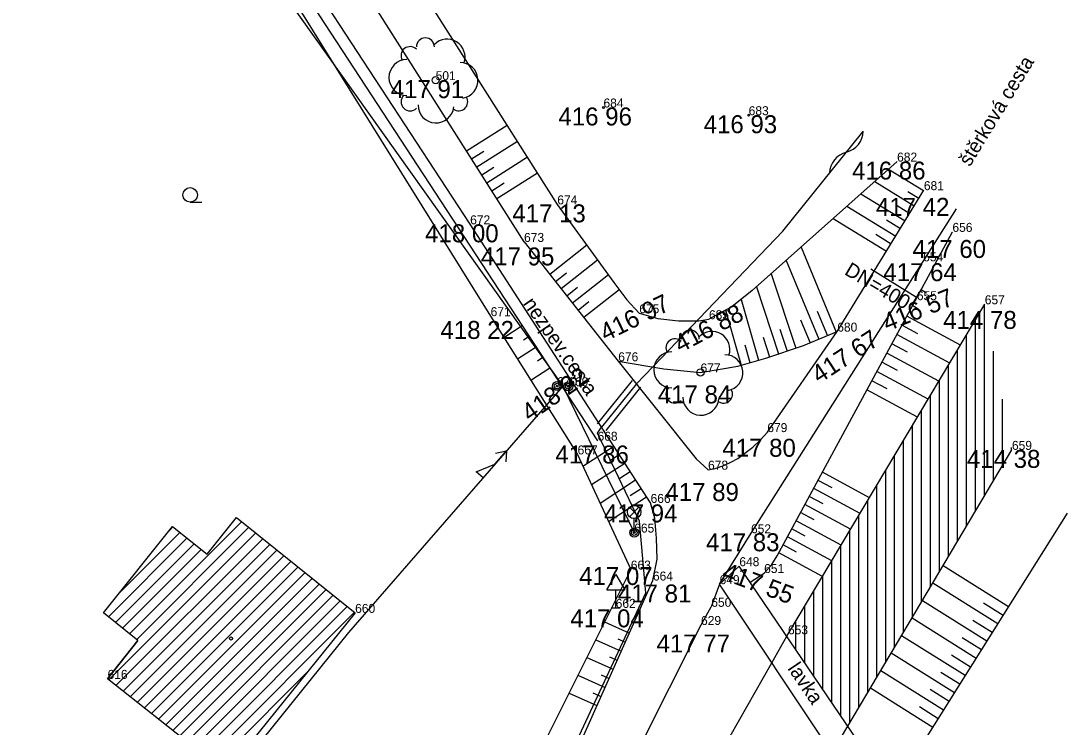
# Model space of a CAD drawing. Extents: x -559180 to -551373, y -1076947 to -1072071.
# Drawn here: x -555058.5 to -555000.3, y -1072791.1 to -1072751.8 of the extents above; entities that cross this region are included whole.
import ezdxf

# ---------------------------------------------------------------- set-up
doc = ezdxf.new("R2010")
doc.units = 0
for name, color, linetype in [('12_PLOTY', 7, 'Continuous'), ('14_BUDOVY', 7, 'Continuous'), ('17_KOMUNIKACE', 7, 'Continuous'), ('18_POLOHOPIS', 7, 'Continuous'), ('1_VODA_ZN', 7, 'Continuous'), ('20_EL_ZN', 7, 'Continuous'), ('26_SRAFY', 7, 'Continuous'), ('27_HRANA_PATA', 7, 'Continuous'), ('28_VODA', 7, 'Continuous'), ('30_SDEL_ZN', 7, 'Continuous'), ('32', 7, 'Continuous'), ('34_ZELEN', 7, 'Continuous'), ('37', 7, 'Continuous'), ('3_BODY', 7, 'Continuous'), ('40_KANAL_ZN', 7, 'Continuous'), ('45_ZN_KULTURY', 7, 'Continuous'), ('47_ZN_STAV_OBJ$', 7, 'Continuous'), ('48_DOPRAVA_ZN', 7, 'Continuous'), ('49_POPIS_KANAL', 7, 'Continuous'), ('52_POPIS_UCELOVY', 7, 'Continuous'), ('6_VYSKY', 7, 'Continuous'), ('NNnadzemní', 7, 'Continuous')]:
    doc.layers.add(name, color=color, linetype=linetype)

# ---------------------------------------------------------------- blocks, each defined once
blk = doc.blocks.new('JS400')
at = {"layer": '49_POPIS_KANAL'}
blk.add_text('DN=400', height=0.8, rotation=0.00002, dxfattribs=at).set_placement((0.698, -0.047))
blk = doc.blocks.new('DZ')
at = {"layer": '48_DOPRAVA_ZN'}
for p, q in [((-0.5, 1), (0, 1.85)), ((0, 1.85), (0.5, 1)), ((-0.5, 1), (0.5, 1)), ((0, 0), (0, 1)), ((-0.25, 0), (0.25, 0))]:
    blk.add_line(p, q, dxfattribs=at)
blk = doc.blocks.new('SLB')
at = {"layer": '20_EL_ZN'}
for radius in [0.25, 0.158, 0.05]:
    blk.add_circle((0, 0), radius, dxfattribs=at)
blk = doc.blocks.new('STLS')
at = {"layer": '34_ZELEN'}
blk.add_circle((0, 0), 0.2, dxfattribs=at)
for centre, radius, start, end in [((-0.571, 1.853), 0.5, 0, 180), ((-1.425, 1.366), 0.5, 45, 210.43255), ((0.636, 1.281), 1, 341.22932, 135), ((-1.599, 0.146), 1, 90, 270), ((1.356, -0.015), 1, 279.52997, 90), ((-1.424, -1.207), 0.5, 135, 315), ((1.283, -1.208), 0.5, 234.37768, 31.04793), ((0.019, -1.381), 1, 180, 353.84032)]:
    blk.add_arc(centre, radius, start, end, dxfattribs=at)
blk = doc.blocks.new('VYUST')
at = {"layer": '40_KANAL_ZN'}
for p, q in [((-0.35, 0.5), (0, 0.5)), ((0, 0.5), (0, -0.5)), ((0, 0), (3, 0.001)), ((-0.35, -0.5), (0, -0.5))]:
    blk.add_line(p, q, dxfattribs=at)
blk = doc.blocks.new('LAO')
at = {"layer": '20_EL_ZN'}
for p, q in [((-0.265, 1.415), (0.265, 0.885)), ((-0.265, 0.885), (0.265, 1.415)), ((0, 0), (0, 0.775))]:
    blk.add_line(p, q, dxfattribs=at)
blk.add_circle((0, 1.15), 0.375, dxfattribs=at)
blk = doc.blocks.new('BZ')
at = {"layer": '47_ZN_STAV_OBJ$'}
blk.add_circle((0, 0), 0.0875, dxfattribs=at)
blk = doc.blocks.new('ZAHRAD')
at = {"layer": '45_ZN_KULTURY'}
blk.add_line((0, 0), (0.65, 0.003), dxfattribs=at)
blk.add_circle((0, 0.403), 0.403, dxfattribs=at)
blk = doc.blocks.new('POINT_DISPLAY')
blk.add_line((0, 0), (0, 0))
blk = doc.blocks.new('T')
at = {"layer": '6_VYSKY'}
blk.add_circle((0, 0), 0.05, dxfattribs=at)
blk = doc.blocks.new('ELNN')
at = {"layer": '20_EL_ZN'}
for p, q in [((0, 0), (0.5, 0)), ((0.5, 0), (0.5, 0.5)), ((0.5, 0.5), (1.5, 0)), ((1.5, 0), (2.5, 0))]:
    blk.add_line(p, q, dxfattribs=at)
blk.add_lwpolyline([(2, 0.375), (2.5, 0), (2, -0.375)], dxfattribs=at)
blk = doc.blocks.new('SDEP')
at = {"layer": '30_SDEL_ZN'}
for centre, radius, start, end in [((0.75, -1.001), 1.251, 53.1529, 126.84692), ((2.25, 1), 1.25, 233.13001, 306.86981)]:
    blk.add_arc(centre, radius, start, end, dxfattribs=at)

msp = doc.modelspace()

# ---------------------------------------------------------------- linework, layer by layer
at = {"layer": '12_PLOTY'}
for p, q in [((-555051.04, -1072737.49), (-555026.4, -1072775.13)), ((-555051.24, -1072737.87), (-555032.35, -1072768.2)), ((-555032.35, -1072768.2), (-555027.51, -1072775.89)), ((-555027.51, -1072775.89), (-555024.55, -1072782.3)), ((-555024.55, -1072782.3), (-555034.314, -1072801.819))]:
    msp.add_line(p, q, dxfattribs=at)
at = {"layer": '14_BUDOVY'}
for p, q in [((-555048.13, -1072781.45), (-555046.5, -1072779.41)), ((-555046.5, -1072779.41), (-555039.89, -1072784.71)), ((-555053.9, -1072784.71), (-555050.06, -1072779.91)), ((-555050.06, -1072779.91), (-555048.13, -1072781.45)), ((-555051.979, -1072786.235), (-555053.9, -1072784.71)), ((-555039.89, -1072784.71), (-555047.06, -1072793.59)), ((-555051.979, -1072786.235), (-555053.67, -1072788.38)), ((-555053.67, -1072788.38), (-555051.979, -1072786.235)), ((-555047.06, -1072793.59), (-555053.67, -1072788.38))]:
    msp.add_line(p, q, dxfattribs=at)
at = {"layer": '17_KOMUNIKACE'}
for p, q in [((-555033.49, -1072763.09), (-555049.18, -1072739.07)), ((-555030.49, -1072764.07), (-555039.51, -1072749.84)), ((-555013.06, -1072769.06), (-555008.24, -1072761.19)), ((-555017.86, -1072780.28), (-555006.432, -1072762.231)), ((-555023.45, -1072778.59), (-555033.49, -1072763.09)), ((-555030.49, -1072764.07), (-555025.25, -1072770.71)), ((-555016.95, -1072774.65), (-555013.06, -1072769.06)), ((-555025.25, -1072770.71), (-555020.909, -1072776.14)), ((-555020.909, -1072776.14), (-555020.25, -1072776.74)), ((-555019.61, -1072783.11), (-555017.86, -1072780.28)), ((-555027.24, -1072791.67), (-555023.32, -1072782.91)), ((-555019.61, -1072783.11), (-555020.07, -1072784.37)), ((-555020.64, -1072785.38), (-555020.07, -1072784.37)), ((-555025.39, -1072794.81), (-555020.64, -1072785.38))]:
    msp.add_line(p, q, dxfattribs=at)
for points in [[(-555020.25, -1072776.74), (-555019.852, -1072776.672), (-555019.38, -1072776.5), (-555018.952, -1072776.312), (-555018.601, -1072776.11), (-555017.761, -1072775.48), (-555017.325, -1072775.082), (-555016.95, -1072774.65)], [(-555023.32, -1072782.91), (-555023.09, -1072781.721), (-555023.12, -1072780.55), (-555023.21, -1072779.44), (-555023.45, -1072778.59)]]:
    msp.add_lwpolyline(points, dxfattribs=at)
at = {"layer": '18_POLOHOPIS'}
for p, q in [((-555019.61, -1072783.11), (-555018.51, -1072782.11)), ((-555010, -1072794.65), (-555018.51, -1072782.11)), ((-555011.28, -1072795.61), (-555019.61, -1072783.11))]:
    msp.add_line(p, q, dxfattribs=at)
at = {"layer": '26_SRAFY'}
for p, q in [((-555031.423, -1072757.594), (-555033.686, -1072759.028)), ((-555030.863, -1072758.477), (-555033.126, -1072759.912)), ((-555032.727, -1072759.039), (-555033.406, -1072759.47)), ((-555030.302, -1072759.361), (-555032.566, -1072760.796)), ((-555032.167, -1072759.923), (-555032.846, -1072760.354)), ((-555029.741, -1072760.244), (-555032.005, -1072761.679)), ((-555010.203, -1072760.021), (-555008.255, -1072761.214)), ((-555031.606, -1072760.807), (-555032.285, -1072761.237)), ((-555010.975, -1072760.709), (-555008.772, -1072762.058)), ((-555011.747, -1072761.396), (-555009.288, -1072762.902)), ((-555009.136, -1072761.255), (-555008.513, -1072761.636)), ((-555012.519, -1072762.084), (-555009.805, -1072763.746)), ((-555009.729, -1072762.052), (-555009.03, -1072762.48)), ((-555013.291, -1072762.771), (-555010.322, -1072764.59)), ((-555010.323, -1072762.849), (-555009.547, -1072763.324)), ((-555010.916, -1072763.646), (-555010.064, -1072764.168)), ((-555026.994, -1072764.257), (-555029.057, -1072765.885)), ((-555015.075, -1072764.36), (-555013.122, -1072769.086)), ((-555026.395, -1072765.08), (-555028.427, -1072766.684)), ((-555015.902, -1072765.096), (-555014.089, -1072769.485)), ((-555028.128, -1072765.8), (-555028.742, -1072766.285)), ((-555025.797, -1072765.903), (-555027.797, -1072767.482)), ((-555016.734, -1072765.837), (-555015.37, -1072769.979)), ((-555027.507, -1072766.605), (-555028.112, -1072767.083)), ((-555025.198, -1072766.726), (-555027.167, -1072768.28)), ((-555017.563, -1072766.575), (-555016.338, -1072770.297)), ((-555026.887, -1072767.411), (-555027.482, -1072767.881)), ((-555018.412, -1072767.269), (-555017.438, -1072770.643)), ((-555019.282, -1072767.87), (-555018.401, -1072770.921)), ((-555014.173, -1072767.913), (-555013.606, -1072769.285)), ((-555015.102, -1072768.403), (-555014.572, -1072769.685)), ((-555006.203, -1072769.808), (-555009.184, -1072768.194)), ((-555031.607, -1072769.38), (-555030.597, -1072768.719)), ((-555016.252, -1072768.931), (-555015.854, -1072770.138)), ((-555006.802, -1072770.813), (-555009.741, -1072769.223)), ((-555008.574, -1072769.189), (-555009.463, -1072768.709)), ((-555030.517, -1072769.509), (-555030.211, -1072769.308)), ((-555018.202, -1072769.803), (-555017.92, -1072770.782)), ((-555017.181, -1072769.365), (-555016.822, -1072770.457)), ((-555009.144, -1072770.21), (-555010.019, -1072769.737)), ((-555030.856, -1072770.573), (-555029.825, -1072769.898)), ((-555007.401, -1072771.817), (-555010.297, -1072770.251)), ((-555029.751, -1072770.692), (-555029.439, -1072770.488)), ((-555009.713, -1072771.231), (-555010.575, -1072770.765)), ((-555030.105, -1072771.766), (-555029.053, -1072771.077)), ((-555008.001, -1072772.822), (-555010.853, -1072771.279)), ((-555010.282, -1072772.252), (-555011.131, -1072771.793)), ((-555008.6, -1072773.827), (-555011.409, -1072772.307)), ((-555027.21, -1072776.54), (-555025.497, -1072775.43)), ((-555025.726, -1072776.246), (-555025.192, -1072775.9)), ((-555026.735, -1072777.567), (-555024.888, -1072776.371)), ((-555025.158, -1072777.213), (-555024.583, -1072776.841)), ((-555026.261, -1072778.595), (-555024.279, -1072777.311)), ((-555013.35, -1072777.756), (-555014.129, -1072777.335)), ((-555011.269, -1072778.302), (-555013.887, -1072776.886)), ((-555024.589, -1072778.179), (-555023.974, -1072777.781)), ((-555011.792, -1072779.179), (-555014.372, -1072777.783)), ((-555025.786, -1072779.622), (-555023.669, -1072778.251)), ((-555013.847, -1072778.648), (-555014.615, -1072778.232)), ((-555014.343, -1072779.539), (-555015.1, -1072779.13)), ((-555012.315, -1072780.056), (-555014.858, -1072778.681)), ((-555012.838, -1072780.933), (-555015.343, -1072779.578)), ((-555014.84, -1072780.431), (-555015.586, -1072780.027)), ((-555015.337, -1072781.322), (-555016.072, -1072780.925)), ((-555013.362, -1072781.811), (-555015.829, -1072780.476)), ((-555013.885, -1072782.688), (-555016.314, -1072781.373)), ((-555007.162, -1072782.067), (-555003.529, -1072784.349)), ((-555007.741, -1072783.04), (-555004.131, -1072785.307)), ((-555008.319, -1072784.013), (-555004.733, -1072786.266)), ((-555004.917, -1072784.146), (-555003.83, -1072784.828)), ((-555008.898, -1072784.986), (-555005.335, -1072787.224)), ((-555026.006, -1072785.21), (-555024.626, -1072785.828)), ((-555005.512, -1072785.108), (-555004.432, -1072785.786)), ((-555025.272, -1072786.144), (-555024.852, -1072786.333)), ((-555009.477, -1072785.959), (-555005.937, -1072788.182)), ((-555006.107, -1072786.071), (-555005.034, -1072786.745)), ((-555026.501, -1072786.2), (-555025.077, -1072786.837)), ((-555026.997, -1072787.191), (-555025.529, -1072787.847)), ((-555025.737, -1072787.148), (-555025.303, -1072787.342)), ((-555010.055, -1072786.932), (-555006.539, -1072789.141)), ((-555006.702, -1072787.034), (-555005.636, -1072787.703)), ((-555010.634, -1072787.905), (-555007.141, -1072790.099)), ((-555027.492, -1072788.181), (-555025.981, -1072788.857)), ((-555026.202, -1072788.152), (-555025.755, -1072788.352)), ((-555007.297, -1072787.997), (-555006.238, -1072788.661)), ((-555011.213, -1072788.878), (-555007.743, -1072791.057)), ((-555007.892, -1072788.959), (-555006.84, -1072789.62)), ((-555027.987, -1072789.171), (-555026.433, -1072789.867)), ((-555026.667, -1072789.156), (-555026.207, -1072789.362)), ((-555008.487, -1072789.922), (-555007.442, -1072790.578))]:
    msp.add_line(p, q, dxfattribs=at)
at = {"layer": '27_HRANA_PATA'}
for p, q in [((-555037.6, -1072747.86), (-555028.64, -1072761.98)), ((-555009.73, -1072759.6), (-555017.791, -1072766.778)), ((-555028.64, -1072761.98), (-555025.497, -1072766.328)), ((-555016.397, -1072781.526), (-555006.65, -1072763.51)), ((-555025.497, -1072766.328), (-555024.777, -1072767.288)), ((-555017.791, -1072766.778), (-555018.93, -1072767.678)), ((-555024.777, -1072767.288), (-555024.08, -1072768.04)), ((-555024.08, -1072768.04), (-555023.039, -1072768.338)), ((-555018.93, -1072767.678), (-555020.2, -1072768.37)), ((-555023.039, -1072768.338), (-555021.899, -1072768.458)), ((-555021.899, -1072768.458), (-555020.759, -1072768.458)), ((-555020.759, -1072768.458), (-555020.2, -1072768.37)), ((-555014.943, -1072769.838), (-555013.06, -1072769.06)), ((-555017.042, -1072770.529), (-555014.943, -1072769.838)), ((-555025.25, -1072770.71), (-555022.708, -1072771.129)), ((-555020.67, -1072771.33), (-555018.601, -1072770.979)), ((-555018.601, -1072770.979), (-555017.042, -1072770.529)), ((-555022.708, -1072771.129), (-555020.67, -1072771.33)), ((-555000.27, -1072779.16), (-555010, -1072794.65)), ((-555017.13, -1072782.49), (-555016.697, -1072782.007)), ((-555016.697, -1072782.007), (-555016.397, -1072781.526)), ((-555017.913, -1072782.99), (-555017.13, -1072782.49))]:
    msp.add_line(p, q, dxfattribs=at)
at = {"layer": '28_VODA'}
for p, q in [((-555015.865, -1072786.008), (-555004.85, -1072767.54)), ((-555012.476, -1072791.002), (-555003.34, -1072775.64)), ((-555016.694, -1072787.486), (-555015.865, -1072786.008)), ((-555020.83, -1072794.72), (-555016.694, -1072787.486)), ((-555013.356, -1072792.495), (-555012.476, -1072791.002))]:
    msp.add_line(p, q, dxfattribs=at)
at = {"layer": '32'}
for p, q in [((-555004.865, -1072778.204), (-555004.865, -1072767.565)), ((-555005.365, -1072779.045), (-555005.365, -1072768.403)), ((-555005.865, -1072779.886), (-555005.865, -1072769.242)), ((-555006.365, -1072780.726), (-555006.365, -1072770.08)), ((-555004.365, -1072777.364), (-555004.365, -1072770.142)), ((-555006.865, -1072781.567), (-555006.865, -1072770.918)), ((-555007.365, -1072782.408), (-555007.365, -1072771.757)), ((-555007.865, -1072783.249), (-555007.865, -1072772.595)), ((-555003.865, -1072776.523), (-555003.865, -1072772.824)), ((-555008.365, -1072784.089), (-555008.365, -1072773.433)), ((-555008.865, -1072784.93), (-555008.865, -1072774.272)), ((-555009.365, -1072785.771), (-555009.365, -1072775.11)), ((-555003.365, -1072775.682), (-555003.365, -1072775.506)), ((-555009.865, -1072786.612), (-555009.865, -1072775.948)), ((-555010.365, -1072787.452), (-555010.365, -1072776.787)), ((-555010.865, -1072788.293), (-555010.865, -1072777.625)), ((-555011.365, -1072789.134), (-555011.365, -1072778.463)), ((-555052.441, -1072785.868), (-555046.213, -1072779.64)), ((-555011.865, -1072789.975), (-555011.865, -1072779.302)), ((-555053.596, -1072788.438), (-555045.428, -1072780.27)), ((-555053.056, -1072783.655), (-555049.643, -1072780.242)), ((-555052.047, -1072786.181), (-555045.82, -1072779.955)), ((-555050.227, -1072780.119), (-555050.037, -1072779.929)), ((-555012.365, -1072790.815), (-555012.365, -1072780.14)), ((-555053.623, -1072784.93), (-555049.25, -1072780.556)), ((-555053.229, -1072785.242), (-555048.857, -1072780.87)), ((-555053.201, -1072788.75), (-555045.036, -1072780.584)), ((-555052.806, -1072789.061), (-555044.643, -1072780.899)), ((-555052.835, -1072785.555), (-555048.464, -1072781.184)), ((-555052.41, -1072789.373), (-555044.251, -1072781.214)), ((-555012.865, -1072790.429), (-555012.865, -1072780.978)), ((-555052.015, -1072789.685), (-555043.858, -1072781.528)), ((-555051.619, -1072789.996), (-555043.466, -1072781.843)), ((-555013.365, -1072789.692), (-555013.365, -1072781.816)), ((-555051.224, -1072790.308), (-555043.073, -1072782.158)), ((-555050.828, -1072790.62), (-555042.681, -1072782.472)), ((-555013.865, -1072788.955), (-555013.865, -1072782.655)), ((-555050.433, -1072790.931), (-555042.288, -1072782.787)), ((-555050.038, -1072791.243), (-555041.896, -1072783.102)), ((-555049.642, -1072791.555), (-555041.504, -1072783.416)), ((-555049.247, -1072791.866), (-555041.111, -1072783.731)), ((-555014.365, -1072788.218), (-555014.365, -1072783.493)), ((-555048.851, -1072792.178), (-555040.719, -1072784.046)), ((-555048.456, -1072792.49), (-555040.326, -1072784.36)), ((-555014.865, -1072787.482), (-555014.865, -1072784.331)), ((-555048.06, -1072792.801), (-555039.934, -1072784.675)), ((-555015.365, -1072786.745), (-555015.365, -1072785.17)), ((-555047.665, -1072793.113), (-555042.524, -1072787.972))]:
    msp.add_line(p, q, dxfattribs=at)
at = {"layer": '34_ZELEN'}
for p, q in [((-555016.082, -1072763.464), (-555011.642, -1072757.944)), ((-555022.839, -1072770.511), (-555016.082, -1072763.464)), ((-555024.241, -1072771.972), (-555022.839, -1072770.511)), ((-555024.239, -1072771.97), (-555026.179, -1072774.372)), ((-555026.394, -1072774.71), (-555026.179, -1072774.372)), ((-555024.057, -1072779.609), (-555026.394, -1072774.71)), ((-555023.716, -1072783.589), (-555024.057, -1072779.609)), ((-555028.499, -1072793.843), (-555023.716, -1072783.589))]:
    msp.add_line(p, q, dxfattribs=at)
at = {"layer": '37'}
for p, q in [((-555024.473, -1072771.782), (-555026.413, -1072774.184)), ((-555024.006, -1072772.158), (-555025.946, -1072774.56))]:
    msp.add_line(p, q, dxfattribs=at)
at = {"layer": 'NNnadzemní'}
for p, q in [((-555058.49, -1072729.69), (-555028.34, -1072772.095)), ((-555028.34, -1072772.095), (-555040.253, -1072785.797)), ((-555028.34, -1072772.095), (-555024.36, -1072780.24)), ((-555040.253, -1072785.797), (-555045.843, -1072792.72))]:
    msp.add_line(p, q, dxfattribs=at)

# ---------------------------------------------------------------- block references
at = {"layer": '1_VODA_ZN'}
for p in [(-555035.41, -1072755.07), (-555026.07, -1072756.59), (-555017.99, -1072757.02), (-555009.73, -1072759.6), (-555008.24, -1072761.19), (-555028.64, -1072761.98), (-555033.49, -1072763.09), (-555006.65, -1072763.51), (-555030.49, -1072764.07), (-555008.28, -1072765.15), (-555008.63, -1072767.31), (-555004.85, -1072767.54), (-555024.08, -1072768.04), (-555032.35, -1072768.2), (-555020.2, -1072768.37), (-555013.06, -1072769.06), (-555025.25, -1072770.71), (-555020.67, -1072771.33), (-555028.65, -1072772.09), (-555028.03, -1072772.1), (-555016.95, -1072774.65), (-555026.4, -1072775.13), (-555003.34, -1072775.64), (-555027.51, -1072775.89), (-555020.25, -1072776.74), (-555023.45, -1072778.59), (-555000.27, -1072779.16), (-555024.36, -1072780.24), (-555017.86, -1072780.28), (-555024.55, -1072782.3), (-555018.51, -1072782.11), (-555017.13, -1072782.49), (-555023.32, -1072782.91), (-555019.61, -1072783.11), (-555020.07, -1072784.37), (-555039.89, -1072784.71), (-555025.39, -1072784.43), (-555020.64, -1072785.38), (-555015.8, -1072785.9), (-555053.67, -1072788.38)]:
    msp.add_blockref('POINT_DISPLAY', p, dxfattribs=at)
at = {"layer": '20_EL_ZN'}
for name, p in [('SLB', (-555028.65, -1072772.09)), ('SLB', (-555028.03, -1072772.1)), ('LAO', (-555024.36, -1072780.24)), ('SLB', (-555024.36, -1072780.24))]:
    msp.add_blockref(name, p, dxfattribs=at)
at = {"layer": '20_EL_ZN', "xscale": 0.9999981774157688, "yscale": 0.9999981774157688, "rotation": 48.99508856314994}
msp.add_blockref('ELNN', (-555033.102, -1072777.572), dxfattribs=at)
at = {"layer": '30_SDEL_ZN', "xscale": 1.0000012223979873, "yscale": 1.000001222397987, "rotation": 51.18872895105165}
msp.add_blockref('SDEP', (-555013.491, -1072760.243), dxfattribs=at)
at = {"layer": '34_ZELEN'}
for p in [(-555035.41, -1072755.07), (-555020.67, -1072771.33)]:
    msp.add_blockref('STLS', p, dxfattribs=at)
at = {"layer": '40_KANAL_ZN', "xscale": 0.9999980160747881, "yscale": 0.9999980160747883, "rotation": 148.28800827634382}
msp.add_blockref('VYUST', (-555008.647, -1072767.169), dxfattribs=at)
at = {"layer": '45_ZN_KULTURY'}
msp.add_blockref('ZAHRAD', (-555049.073, -1072761.856), dxfattribs=at)
at = {"layer": '47_ZN_STAV_OBJ$'}
msp.add_blockref('BZ', (-555046.802, -1072786.134), dxfattribs=at)
at = {"layer": '48_DOPRAVA_ZN'}
msp.add_blockref('DZ', (-555025.39, -1072784.43), dxfattribs=at)
at = {"layer": '49_POPIS_KANAL', "xscale": 1.0000029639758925, "yscale": 1.0000029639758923, "rotation": -30.523483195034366}
msp.add_blockref('JS400', (-555013.288, -1072765.453), dxfattribs=at)
at = {"layer": '6_VYSKY'}
for p in [(-555026.07, -1072756.59), (-555017.99, -1072757.02)]:
    msp.add_blockref('T', p, dxfattribs=at)

# ---------------------------------------------------------------- texts
at = {"layer": '3_BODY'}
for s, p in [('501', (-555035.41, -1072755.07)), ('684', (-555026.07, -1072756.59)), ('683', (-555017.99, -1072757.02)), ('682', (-555009.73, -1072759.6)), ('681', (-555008.24, -1072761.19)), ('674', (-555028.64, -1072761.98)), ('672', (-555033.49, -1072763.09)), ('656', (-555006.65, -1072763.51)), ('673', (-555030.49, -1072764.07)), ('654', (-555008.28, -1072765.15)), ('655', (-555008.63, -1072767.31)), ('675', (-555024.08, -1072768.04)), ('657', (-555004.85, -1072767.54)), ('671', (-555032.35, -1072768.2)), ('685', (-555020.2, -1072768.37)), ('680', (-555013.06, -1072769.06)), ('676', (-555025.25, -1072770.71)), ('677', (-555020.67, -1072771.33)), ('670', (-555028.65, -1072772.09)), ('669', (-555028.03, -1072772.1)), ('679', (-555016.95, -1072774.65)), ('668', (-555026.4, -1072775.13)), ('667', (-555027.51, -1072775.89)), ('659', (-555003.34, -1072775.64)), ('678', (-555020.25, -1072776.74)), ('666', (-555023.45, -1072778.59)), ('665', (-555024.36, -1072780.24)), ('652', (-555017.86, -1072780.28)), ('663', (-555024.55, -1072782.3)), ('648', (-555018.51, -1072782.11)), ('651', (-555017.13, -1072782.49)), ('664', (-555023.32, -1072782.91)), ('649', (-555019.61, -1072783.11)), ('660', (-555039.89, -1072784.71)), ('662', (-555025.39, -1072784.43)), ('650', (-555020.07, -1072784.37)), ('629', (-555020.64, -1072785.38)), ('653', (-555015.8, -1072785.9)), ('616', (-555053.67, -1072788.38))]:
    msp.add_text(s, height=0.5, dxfattribs=at).set_placement(p)
at = {"layer": '52_POPIS_UCELOVY'}
for s, rotation, p in [('štěrková cesta', 58.49163, (-555005.68, -1072759.919)), ('nezpev.cesta', 304.61859, (-555030.576, -1072767.496)), ('lavka', 304.16193, (-555015.851, -1072787.804))]:
    msp.add_text(s, height=0.8, rotation=rotation, dxfattribs=at).set_placement(p)
at = {"layer": '6_VYSKY'}
for s, p in [('417 91', (-555037.915, -1072756.07)), ('416 96', (-555028.575, -1072757.59)), ('416 93', (-555020.495, -1072758.02)), ('416 86', (-555012.235, -1072760.6)), ('417 42', (-555010.909, -1072762.618)), ('417 13', (-555031.145, -1072762.98)), ('418 00', (-555035.995, -1072764.09)), ('417 60', (-555008.87, -1072764.96)), ('417 95', (-555032.893, -1072765.376)), ('417 64', (-555010.497, -1072766.252)), ('414 78', (-555007.164, -1072768.91)), ('418 22', (-555035.141, -1072769.467)), ('417 84', (-555023.047, -1072773.053)), ('417 80', (-555019.455, -1072776.022)), ('417 86', (-555028.746, -1072776.395)), ('414 38', (-555005.845, -1072776.64)), ('417 89', (-555022.623, -1072778.484)), ('417 94', (-555026.043, -1072779.673)), ('417 83', (-555020.365, -1072781.28)), ('417 07', (-555027.423, -1072783.157)), ('417 81', (-555025.268, -1072784.129)), ('417 04', (-555027.915, -1072785.512)), ('417 77', (-555023.118, -1072786.911))]:
    msp.add_text(s, height=1, dxfattribs=at).set_placement(p)
for s, rotation, p in [('416 97', 26.13936, (-555025.954, -1072769.63)), ('416 57', 21.79076, (-555010.284, -1072769.065)), ('416 88', 27.8241, (-555021.792, -1072770.264)), ('417 67', 33.2137, (-555014.068, -1072771.976)), ('418 22', 34.71242, (-555030.178, -1072774.11)), ('417 55', 339.61293, (-555019.545, -1072782.814))]:
    msp.add_text(s, height=1, rotation=rotation, dxfattribs=at).set_placement(p)

doc.saveas('drawing.dxf')
